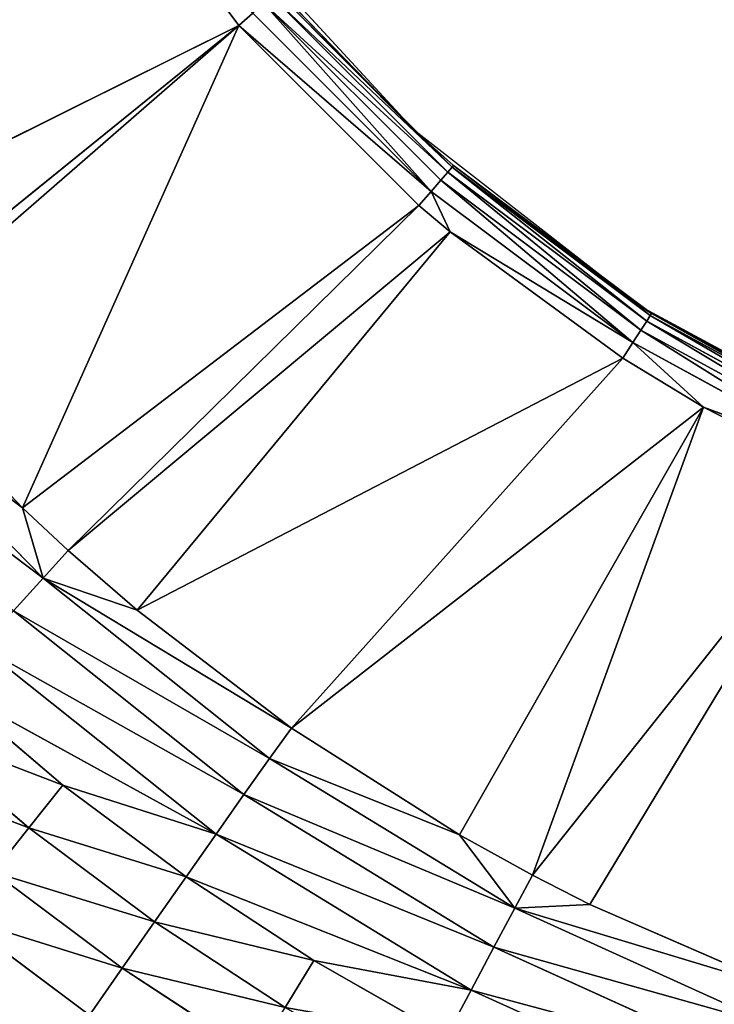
# Model space of a CAD drawing. Extents: x 0 to 605, y 0 to 400.
# Tile 284 of 656: x 287.95 to 294.36, y 185.02 to 194.11. Entities that reach past the tile are written whole.
import ezdxf

# ---------------------------------------------------------------- set-up
doc = ezdxf.new("R2010")
doc.units = 0
doc.header["$LTSCALE"] = 25.4
doc.layers.get('0').update_dxf_attribs({"linetype": 'CONTINUOUS'})

# ---------------------------------------------------------------- blocks, each defined once
blk = doc.blocks.new('ATLANTA610_-_S_STL')
at = {"color": 0}
for p, q in [((288.8575, 25.1516, 214.964), (287.6433, 25.1456, 214.0572)), ((288.8575, 25.1516, 214.964), (287.6433, 25.1456, 214.0572)), ((288.8575, 25.1516, 214.964), (289.1602, 25.0657, 214.5312)), ((288.8575, 25.1516, 214.964), (289.1602, 25.0657, 214.5312)), ((287.9722, 25.0597, 213.644), (289.1602, 25.0657, 214.5312)), ((287.9722, 25.0597, 213.644), (289.1602, 25.0657, 214.5312)), ((288.2975, 24.9159, 213.2358), (287.9722, 25.0597, 213.644)), ((288.2975, 24.9159, 213.2358), (287.9722, 25.0597, 213.644)), ((289.1602, 25.0657, 214.5312), (290.3933, 25.0723, 215.3384)), ((289.1602, 25.0657, 214.5312), (290.3933, 25.0723, 215.3384)), ((289.4595, 24.9219, 214.1036), (289.1602, 25.0657, 214.5312)), ((289.4595, 24.9219, 214.1036), (289.1602, 25.0657, 214.5312)), ((288.2975, 24.9159, 213.2358), (287.1915, 24.9106, 212.2975)), ((288.2975, 24.9159, 213.2358), (287.1915, 24.9106, 212.2975)), ((289.4595, 24.9219, 214.1036), (288.2975, 24.9159, 213.2358)), ((289.4595, 24.9219, 214.1036), (288.2975, 24.9159, 213.2358)), ((288.2975, 24.9159, 213.2358), (288.6131, 24.7151, 212.84)), ((288.2975, 24.9159, 213.2358), (288.6131, 24.7151, 212.84)), ((290.6656, 24.9285, 214.8932), (289.4595, 24.9219, 214.1036)), ((290.6656, 24.9285, 214.8932), (289.4595, 24.9219, 214.1036)), ((289.4595, 24.9219, 214.1036), (289.75, 24.7211, 213.689)), ((289.4595, 24.9219, 214.1036), (289.75, 24.7211, 213.689)), ((290.6656, 24.9285, 214.8932), (290.9301, 24.7277, 214.4614)), ((290.6656, 24.9285, 214.8932), (290.9301, 24.7277, 214.4614)), ((290.9301, 24.7277, 214.4614), (292.1557, 24.7348, 215.1595)), ((290.9301, 24.7277, 214.4614), (292.1557, 24.7348, 215.1595)), ((292.1557, 24.7348, 215.1595), (292.3816, 24.4802, 214.7344)), ((292.1557, 24.7348, 215.1595), (292.3816, 24.4802, 214.7344)), ((287.5311, 24.7098, 211.922), (288.6131, 24.7151, 212.84)), ((287.5311, 24.7098, 211.922), (288.6131, 24.7151, 212.84)), ((287.5311, 24.7098, 211.922), (290.0265, 24.4665, 213.2949)), ((287.5311, 24.7098, 211.922), (290.0265, 24.4665, 213.2949)), ((288.6131, 24.7151, 212.84), (289.75, 24.7211, 213.689)), ((288.6131, 24.7151, 212.84), (289.75, 24.7211, 213.689)), ((288.6131, 24.7151, 212.84), (290.0265, 24.4665, 213.2949)), ((288.6131, 24.7151, 212.84), (290.0265, 24.4665, 213.2949)), ((289.75, 24.7211, 213.689), (290.9301, 24.7277, 214.4614)), ((289.75, 24.7211, 213.689), (290.9301, 24.7277, 214.4614)), ((289.75, 24.7211, 213.689), (290.0265, 24.4665, 213.2949)), ((289.75, 24.7211, 213.689), (290.0265, 24.4665, 213.2949)), ((289.75, 24.7211, 213.689), (292.3816, 24.4802, 214.7344)), ((289.75, 24.7211, 213.689), (292.3816, 24.4802, 214.7344)), ((290.9301, 24.7277, 214.4614), (292.3816, 24.4802, 214.7344)), ((290.9301, 24.7277, 214.4614), (292.3816, 24.4802, 214.7344)), ((290.0265, 24.4665, 213.2949), (287.8541, 24.4552, 211.565)), ((290.0265, 24.4665, 213.2949), (287.8541, 24.4552, 211.565)), ((292.3816, 24.4802, 214.7344), (290.0265, 24.4665, 213.2949)), ((292.3816, 24.4802, 214.7344), (290.0265, 24.4665, 213.2949)), ((290.0265, 24.4665, 213.2949), (290.2842, 24.163, 212.928)), ((290.0265, 24.4665, 213.2949), (290.2842, 24.163, 212.928)), ((294.8808, 24.4945, 215.8657), (292.3816, 24.4802, 214.7344)), ((294.8808, 24.4945, 215.8657), (292.3816, 24.4802, 214.7344)), ((292.3816, 24.4802, 214.7344), (292.5922, 24.1766, 214.3386)), ((292.3816, 24.4802, 214.7344), (292.5922, 24.1766, 214.3386)), ((292.5922, 24.1766, 214.3386), (295.041, 24.191, 215.447)), ((292.5922, 24.1766, 214.3386), (295.041, 24.191, 215.447)), ((288.1551, 24.1516, 211.2328), (290.2842, 24.163, 212.928)), ((288.1551, 24.1516, 211.2328), (290.2842, 24.163, 212.928)), ((288.1551, 24.1516, 211.2328), (288.4294, 23.8057, 210.9303)), ((288.1551, 24.1516, 211.2328), (288.4294, 23.8057, 210.9303)), ((290.2842, 24.163, 212.928), (292.5922, 24.1766, 214.3386)), ((290.2842, 24.163, 212.928), (292.5922, 24.1766, 214.3386)), ((290.2842, 24.163, 212.928), (290.5191, 23.8171, 212.5941)), ((290.2842, 24.163, 212.928), (290.5191, 23.8171, 212.5941)), ((292.5922, 24.1766, 214.3386), (292.7843, 23.8307, 213.9783)), ((292.5922, 24.1766, 214.3386), (292.7843, 23.8307, 213.9783)), ((290.5191, 23.8171, 212.5941), (292.7843, 23.8307, 213.9783)), ((290.5191, 23.8171, 212.5941), (292.7843, 23.8307, 213.9783)), ((292.7843, 23.8307, 213.9783), (292.2746, 23.4647, 213.3004)), ((292.7843, 23.8307, 213.9783), (292.2746, 23.4647, 213.3004)), ((292.7843, 23.8307, 213.9783), (295.1872, 23.8451, 215.0658)), ((292.7843, 23.8307, 213.9783), (295.1872, 23.8451, 215.0658)), ((292.7843, 23.8307, 213.9783), (292.9478, 23.4689, 213.6724)), ((295.3117, 23.4832, 214.742), (292.7843, 23.8307, 213.9783)), ((295.3117, 23.4832, 214.742), (292.7843, 23.8307, 213.9783)), ((293.477, 23.4722, 213.9429), (292.7843, 23.8307, 213.9783)), ((293.477, 23.4722, 213.9429), (292.7843, 23.8307, 213.9783)), ((292.7843, 23.8307, 213.9783), (292.9478, 23.4689, 213.6724)), ((286.5595, 23.7975, 209.0183), (288.4294, 23.8057, 210.9303)), ((286.5595, 23.7975, 209.0183), (288.4294, 23.8057, 210.9303)), ((288.2385, 23.4418, 210.28), (286.5595, 23.7975, 209.0183)), ((288.2385, 23.4418, 210.28), (286.5595, 23.7975, 209.0183)), ((288.2385, 23.4418, 210.28), (288.4294, 23.8057, 210.9303)), ((288.2385, 23.4418, 210.28), (288.4294, 23.8057, 210.9303)), ((288.4294, 23.8057, 210.9303), (290.5191, 23.8171, 212.5941)), ((288.4294, 23.8057, 210.9303), (290.5191, 23.8171, 212.5941)), ((288.6625, 23.4439, 210.6735), (288.4294, 23.8057, 210.9303)), ((288.4294, 23.8057, 210.9303), (289.2978, 23.4472, 211.2247)), ((288.6625, 23.4439, 210.6735), (288.4294, 23.8057, 210.9303)), ((288.4294, 23.8057, 210.9303), (289.2978, 23.4472, 211.2247)), ((288.4294, 23.8057, 210.9303), (290.7248, 23.4553, 212.3147)), ((288.4294, 23.8057, 210.9303), (290.7248, 23.4553, 212.3147)), ((290.5191, 23.8171, 212.5941), (290.7248, 23.4553, 212.3147)), ((290.5191, 23.8171, 212.5941), (290.7248, 23.4553, 212.3147)), ((290.5191, 23.8171, 212.5941), (292.2746, 23.4647, 213.3004)), ((290.5191, 23.8171, 212.5941), (292.2746, 23.4647, 213.3004)), ((290.7248, 23.4553, 212.3147), (292.2746, 23.4647, 213.3004)), ((290.7248, 23.4553, 212.3147), (292.2746, 23.4647, 213.3004)), ((292.2746, 23.4647, 213.3004), (292.9478, 23.4689, 213.6724)), ((292.2746, 23.4647, 213.3004), (292.9478, 23.4689, 213.6724)), ((292.2746, 23.4647, 213.3004), (294.528, 18.2168, 209.3498)), ((292.2746, 23.4647, 213.3004), (294.528, 18.2168, 209.3498)), ((292.9478, 23.4689, 213.6724), (293.477, 23.4722, 213.9429)), ((292.9478, 23.4689, 213.6724), (293.477, 23.4722, 213.9429)), ((294.528, 18.2168, 209.3498), (292.9478, 23.4689, 213.6724)), ((292.9478, 23.4689, 213.6724), (295.8478, 18.2168, 210.0258)), ((292.9478, 23.4689, 213.6724), (295.8478, 18.2168, 210.0258)), ((294.528, 18.2168, 209.3498), (292.9478, 23.4689, 213.6724)), ((293.477, 23.4722, 213.9429), (295.3117, 23.4832, 214.742)), ((293.477, 23.4722, 213.9429), (295.3117, 23.4832, 214.742)), ((293.477, 23.4722, 213.9429), (295.8478, 18.2168, 210.0258)), ((293.477, 23.4722, 213.9429), (295.8478, 18.2168, 210.0258)), ((290.2362, 18.2168, 205.825), (286.0876, 23.4331, 207.8921)), ((290.2362, 18.2168, 205.825), (286.0876, 23.4331, 207.8921)), ((290.2362, 18.2168, 205.825), (286.7204, 23.4353, 208.6729)), ((290.2362, 18.2168, 205.825), (286.7204, 23.4353, 208.6729)), ((286.8225, 23.4357, 208.7921), (288.2385, 23.4418, 210.28)), ((286.8225, 23.4357, 208.7921), (288.2385, 23.4418, 210.28)), ((286.8225, 23.4357, 208.7921), (290.2362, 18.2168, 205.825)), ((286.8225, 23.4357, 208.7921), (290.2362, 18.2168, 205.825)), ((288.2385, 23.4418, 210.28), (288.6625, 23.4439, 210.6735)), ((288.2385, 23.4418, 210.28), (288.6625, 23.4439, 210.6735)), ((288.2385, 23.4418, 210.28), (290.2362, 18.2168, 205.825)), ((288.2385, 23.4418, 210.28), (290.2362, 18.2168, 205.825)), ((288.2385, 23.4418, 210.28), (291.8997, 18.2168, 207.4885)), ((288.2385, 23.4418, 210.28), (291.8997, 18.2168, 207.4885)), ((288.6625, 23.4439, 210.6735), (289.2978, 23.4472, 211.2247)), ((288.6625, 23.4439, 210.6735), (289.2978, 23.4472, 211.2247)), ((288.6625, 23.4439, 210.6735), (291.8997, 18.2168, 207.4885)), ((288.6625, 23.4439, 210.6735), (291.8997, 18.2168, 207.4885)), ((288.6625, 23.4439, 210.6735), (292.1872, 18.2168, 207.732)), ((288.6625, 23.4439, 210.6735), (292.1872, 18.2168, 207.732)), ((289.2978, 23.4472, 211.2247), (290.7248, 23.4553, 212.3147)), ((289.2978, 23.4472, 211.2247), (290.7248, 23.4553, 212.3147)), ((289.2978, 23.4472, 211.2247), (292.1872, 18.2168, 207.732)), ((289.2978, 23.4472, 211.2247), (292.1872, 18.2168, 207.732)), ((289.2978, 23.4472, 211.2247), (293.783, 18.2168, 208.8984)), ((289.2978, 23.4472, 211.2247), (293.783, 18.2168, 208.8984)), ((290.7248, 23.4553, 212.3147), (293.783, 18.2168, 208.8984)), ((290.7248, 23.4553, 212.3147), (293.783, 18.2168, 208.8984)), ((290.7248, 23.4553, 212.3147), (294.528, 18.2168, 209.3498)), ((290.7248, 23.4553, 212.3147), (294.528, 18.2168, 209.3498)), ((288.8263, 18.2168, 203.9417), (290.2362, 18.2168, 205.825)), ((288.8263, 18.2168, 203.9417), (290.2362, 18.2168, 205.825)), ((290.2362, 18.2168, 205.825), (290.3654, 17.9884, 205.713)), ((290.2362, 18.2168, 205.825), (290.3654, 17.9884, 205.713)), ((290.2362, 18.2168, 205.825), (291.8997, 18.2168, 207.4885)), ((290.2362, 18.2168, 205.825), (291.8997, 18.2168, 207.4885)), ((291.8997, 18.2168, 207.4885), (292.0117, 17.9884, 207.3593)), ((291.8997, 18.2168, 207.4885), (292.1872, 18.2168, 207.732)), ((291.8997, 18.2168, 207.4885), (292.0117, 17.9884, 207.3593)), ((291.8997, 18.2168, 207.4885), (292.1872, 18.2168, 207.732)), ((292.1872, 18.2168, 207.732), (292.0117, 17.9884, 207.3593)), ((292.1872, 18.2168, 207.732), (292.0117, 17.9884, 207.3593)), ((292.1872, 18.2168, 207.732), (293.783, 18.2168, 208.8984)), ((293.8755, 17.9884, 208.7545), (292.1872, 18.2168, 207.732)), ((293.8755, 17.9884, 208.7545), (292.1872, 18.2168, 207.732)), ((292.1872, 18.2168, 207.732), (293.783, 18.2168, 208.8984)), ((293.783, 18.2168, 208.8984), (293.8755, 17.9884, 208.7545)), ((293.783, 18.2168, 208.8984), (294.528, 18.2168, 209.3498)), ((293.783, 18.2168, 208.8984), (293.8755, 17.9884, 208.7545)), ((293.783, 18.2168, 208.8984), (294.528, 18.2168, 209.3498)), ((294.528, 18.2168, 209.3498), (293.8755, 17.9884, 208.7545)), ((294.528, 18.2168, 209.3498), (293.8755, 17.9884, 208.7545)), ((294.528, 18.2168, 209.3498), (295.8478, 18.2168, 210.0258)), ((295.9189, 17.9884, 209.8702), (294.528, 18.2168, 209.3498)), ((295.9189, 17.9884, 209.8702), (294.528, 18.2168, 209.3498)), ((294.528, 18.2168, 209.3498), (295.8478, 18.2168, 210.0258)), ((290.3654, 17.9884, 205.713), (292.0117, 17.9884, 207.3593)), ((290.3654, 17.9884, 205.713), (292.0117, 17.9884, 207.3593)), ((292.0117, 17.9884, 207.3593), (292.1013, 17.7379, 207.2559)), ((293.8755, 17.9884, 208.7545), (292.0117, 17.9884, 207.3593)), ((293.8755, 17.9884, 208.7545), (292.0117, 17.9884, 207.3593)), ((292.0117, 17.9884, 207.3593), (292.1013, 17.7379, 207.2559)), ((293.8755, 17.9884, 208.7545), (293.9495, 17.7379, 208.6394)), ((295.9189, 17.9884, 209.8702), (293.8755, 17.9884, 208.7545)), ((295.9189, 17.9884, 209.8702), (293.8755, 17.9884, 208.7545)), ((293.8755, 17.9884, 208.7545), (293.9495, 17.7379, 208.6394)), ((290.4688, 17.7379, 205.6234), (292.1013, 17.7379, 207.2559)), ((290.4688, 17.7379, 205.6234), (292.1013, 17.7379, 207.2559)), ((292.1013, 17.7379, 207.2559), (292.1666, 17.4705, 207.1805)), ((293.9495, 17.7379, 208.6394), (292.1013, 17.7379, 207.2559)), ((293.9495, 17.7379, 208.6394), (292.1013, 17.7379, 207.2559)), ((292.1013, 17.7379, 207.2559), (292.1666, 17.4705, 207.1805)), ((293.9495, 17.7379, 208.6394), (294.0034, 17.4705, 208.5555)), ((295.9757, 17.7379, 209.7458), (293.9495, 17.7379, 208.6394)), ((295.9757, 17.7379, 209.7458), (293.9495, 17.7379, 208.6394)), ((293.9495, 17.7379, 208.6394), (294.0034, 17.4705, 208.5555)), ((290.5442, 17.4705, 205.5581), (292.1666, 17.4705, 207.1805)), ((290.5442, 17.4705, 205.5581), (292.1666, 17.4705, 207.1805)), ((292.1666, 17.4705, 207.1805), (292.2063, 17.1917, 207.1346)), ((294.0034, 17.4705, 208.5555), (292.1666, 17.4705, 207.1805)), ((294.0034, 17.4705, 208.5555), (292.1666, 17.4705, 207.1805)), ((292.1666, 17.4705, 207.1805), (292.2063, 17.1917, 207.1346)), ((294.0034, 17.4705, 208.5555), (294.0362, 17.1917, 208.5044)), ((296.0172, 17.4705, 209.6551), (294.0034, 17.4705, 208.5555)), ((296.0172, 17.4705, 209.6551), (294.0034, 17.4705, 208.5555)), ((294.0034, 17.4705, 208.5555), (294.0362, 17.1917, 208.5044)), ((290.5901, 17.1917, 205.5184), (291.8609, 16.907, 206.7988)), ((290.5901, 17.1917, 205.5184), (291.8609, 16.907, 206.7988)), ((290.5901, 17.1917, 205.5184), (292.2063, 17.1917, 207.1346)), ((290.5901, 17.1917, 205.5184), (292.2063, 17.1917, 207.1346)), ((291.8609, 16.907, 206.7988), (292.2063, 17.1917, 207.1346)), ((291.8609, 16.907, 206.7988), (292.2063, 17.1917, 207.1346)), ((292.2063, 17.1917, 207.1346), (292.2197, 16.907, 207.1192)), ((294.0362, 17.1917, 208.5044), (292.2063, 17.1917, 207.1346)), ((294.0362, 17.1917, 208.5044), (292.2063, 17.1917, 207.1346)), ((292.2063, 17.1917, 207.1346), (292.2197, 16.907, 207.1192)), ((294.0362, 17.1917, 208.5044), (294.0472, 16.907, 208.4873)), ((296.0424, 17.1917, 209.5999), (294.0362, 17.1917, 208.5044)), ((296.0424, 17.1917, 209.5999), (294.0362, 17.1917, 208.5044)), ((294.0362, 17.1917, 208.5044), (294.0472, 16.907, 208.4873)), ((291.8609, 0.0661, 206.7988), (290.6055, 16.907, 205.505)), ((290.6055, 16.907, 205.505), (291.8609, 16.907, 206.7988)), ((291.8609, 0.0661, 206.7988), (290.6055, 16.907, 205.505)), ((290.6055, 16.907, 205.505), (291.8609, 16.907, 206.7988)), ((291.8609, 0.0661, 206.7988), (292.2197, 16.907, 207.1192)), ((291.8609, 0.0661, 206.7988), (292.2197, 16.907, 207.1192)), ((291.8609, 0.0661, 206.7988), (291.8609, 16.907, 206.7988)), ((291.8609, 16.907, 206.7988), (292.2197, 16.907, 207.1192)), ((291.8609, 0.0661, 206.7988), (291.8609, 16.907, 206.7988)), ((291.8609, 16.907, 206.7988), (292.2197, 16.907, 207.1192)), ((293.9463, 0.0661, 208.4219), (292.2197, 16.907, 207.1192)), ((292.2197, 16.907, 207.1192), (294.0472, 16.907, 208.4873)), ((293.9463, 0.0661, 208.4219), (292.2197, 16.907, 207.1192)), ((292.2197, 16.907, 207.1192), (294.0472, 16.907, 208.4873)), ((293.9463, 0.0661, 208.4219), (296.0508, 16.907, 209.5814)), ((293.9463, 0.0661, 208.4219), (296.0508, 16.907, 209.5814)), ((293.9463, 0.0661, 208.4219), (294.0472, 16.907, 208.4873)), ((293.9463, 0.0661, 208.4219), (294.0472, 16.907, 208.4873)), ((294.0472, 16.907, 208.4873), (296.0508, 16.907, 209.5814)), ((294.0472, 16.907, 208.4873), (296.0508, 16.907, 209.5814)), ((291.8609, 0.0661, 206.7988), (290.0712, 0.0661, 204.8547)), ((293.9463, 0.0661, 208.4219), (291.8609, 0.0661, 206.7988)), ((296.2703, 0.0661, 209.6796), (293.9463, 0.0661, 208.4219))]:
    blk.add_line(p, q, dxfattribs=at)
mesh = blk.add_polyface(dxfattribs=at)
corners = [(288.1891, 25.1782, 215.0725), (288.8575, 25.1516, 214.964), (287.6433, 25.1456, 214.0572)]
mesh.append_faces([[corners[k] for k in face] for face in [(0, 1, 2)]], dxfattribs={"color": 0})
mesh = blk.add_polyface(dxfattribs=at)
corners = [(287.6433, 25.1456, 214.0572), (289.1602, 25.0657, 214.5312), (287.9722, 25.0597, 213.644), (288.8575, 25.1516, 214.964)]
mesh.append_faces([[corners[k] for k in face] for face in [(0, 1, 2), (1, 0, 3)]], dxfattribs={"vtx0": -1, "color": 0})
mesh = blk.add_polyface(dxfattribs=at)
corners = [(288.8575, 25.1516, 214.964), (290.3933, 25.0723, 215.3384), (289.1602, 25.0657, 214.5312), (290.1179, 25.1582, 215.7891)]
mesh.append_faces([[corners[k] for k in face] for face in [(0, 1, 2), (1, 0, 3)]], dxfattribs={"vtx0": -1, "color": 0})
mesh = blk.add_polyface(dxfattribs=at)
corners = [(286.8416, 25.0544, 212.6848), (288.2975, 24.9159, 213.2358), (287.1915, 24.9106, 212.2975), (287.9722, 25.0597, 213.644)]
mesh.append_faces([[corners[k] for k in face] for face in [(0, 1, 2), (1, 0, 3)]], dxfattribs={"vtx0": -1, "color": 0})
mesh = blk.add_polyface(dxfattribs=at)
corners = [(287.9722, 25.0597, 213.644), (289.4595, 24.9219, 214.1036), (288.2975, 24.9159, 213.2358), (289.1602, 25.0657, 214.5312)]
mesh.append_faces([[corners[k] for k in face] for face in [(0, 1, 2), (1, 0, 3)]], dxfattribs={"vtx0": -1, "color": 0})
mesh = blk.add_polyface(dxfattribs=at)
corners = [(289.1602, 25.0657, 214.5312), (290.6656, 24.9285, 214.8932), (289.4595, 24.9219, 214.1036), (290.3933, 25.0723, 215.3384)]
mesh.append_faces([[corners[k] for k in face] for face in [(0, 1, 2), (1, 0, 3)]], dxfattribs={"vtx0": -1, "color": 0})
mesh = blk.add_polyface(dxfattribs=at)
corners = [(287.1915, 24.9106, 212.2975), (288.6131, 24.7151, 212.84), (287.5311, 24.7098, 211.922), (288.2975, 24.9159, 213.2358)]
mesh.append_faces([[corners[k] for k in face] for face in [(0, 1, 2), (1, 0, 3)]], dxfattribs={"vtx0": -1, "color": 0})
mesh = blk.add_polyface(dxfattribs=at)
corners = [(288.2975, 24.9159, 213.2358), (289.75, 24.7211, 213.689), (288.6131, 24.7151, 212.84), (289.4595, 24.9219, 214.1036)]
mesh.append_faces([[corners[k] for k in face] for face in [(0, 1, 2), (1, 0, 3)]], dxfattribs={"vtx0": -1, "color": 0})
mesh = blk.add_polyface(dxfattribs=at)
corners = [(289.4595, 24.9219, 214.1036), (290.9301, 24.7277, 214.4614), (289.75, 24.7211, 213.689), (290.6656, 24.9285, 214.8932)]
mesh.append_faces([[corners[k] for k in face] for face in [(0, 1, 2), (1, 0, 3)]], dxfattribs={"vtx0": -1, "color": 0})
mesh = blk.add_polyface(dxfattribs=at)
corners = [(290.6656, 24.9285, 214.8932), (292.1557, 24.7348, 215.1595), (290.9301, 24.7277, 214.4614), (291.9185, 24.9356, 215.6068)]
mesh.append_faces([[corners[k] for k in face] for face in [(0, 1, 2), (1, 0, 3)]], dxfattribs={"vtx0": -1, "color": 0})
mesh = blk.add_polyface(dxfattribs=at)
corners = [(292.1557, 24.7348, 215.1595), (292.3816, 24.4802, 214.7344), (290.9301, 24.7277, 214.4614)]
mesh.append_faces([[corners[k] for k in face] for face in [(0, 1, 2)]], dxfattribs={"color": 0})
mesh = blk.add_polyface(dxfattribs=at)
corners = [(294.8808, 24.4945, 215.8657), (292.3816, 24.4802, 214.7344), (292.1557, 24.7348, 215.1595)]
mesh.append_faces([[corners[k] for k in face] for face in [(0, 1, 2)]], dxfattribs={"color": 0})
mesh = blk.add_polyface(dxfattribs=at)
corners = [(290.0265, 24.4665, 213.2949), (287.5311, 24.7098, 211.922), (288.6131, 24.7151, 212.84)]
mesh.append_faces([[corners[k] for k in face] for face in [(0, 1, 2)]], dxfattribs={"color": 0})
mesh = blk.add_polyface(dxfattribs=at)
corners = [(290.0265, 24.4665, 213.2949), (287.8541, 24.4552, 211.565), (287.5311, 24.7098, 211.922)]
mesh.append_faces([[corners[k] for k in face] for face in [(0, 1, 2)]], dxfattribs={"color": 0})
mesh = blk.add_polyface(dxfattribs=at)
corners = [(289.75, 24.7211, 213.689), (290.0265, 24.4665, 213.2949), (288.6131, 24.7151, 212.84)]
mesh.append_faces([[corners[k] for k in face] for face in [(0, 1, 2)]], dxfattribs={"color": 0})
mesh = blk.add_polyface(dxfattribs=at)
corners = [(292.3816, 24.4802, 214.7344), (289.75, 24.7211, 213.689), (290.9301, 24.7277, 214.4614)]
mesh.append_faces([[corners[k] for k in face] for face in [(0, 1, 2)]], dxfattribs={"color": 0})
mesh = blk.add_polyface(dxfattribs=at)
corners = [(292.3816, 24.4802, 214.7344), (290.0265, 24.4665, 213.2949), (289.75, 24.7211, 213.689)]
mesh.append_faces([[corners[k] for k in face] for face in [(0, 1, 2)]], dxfattribs={"color": 0})
mesh = blk.add_polyface(dxfattribs=at)
corners = [(287.8541, 24.4552, 211.565), (290.2842, 24.163, 212.928), (288.1551, 24.1516, 211.2328), (290.0265, 24.4665, 213.2949)]
mesh.append_faces([[corners[k] for k in face] for face in [(0, 1, 2), (1, 0, 3)]], dxfattribs={"vtx0": -1, "color": 0})
mesh = blk.add_polyface(dxfattribs=at)
corners = [(290.0265, 24.4665, 213.2949), (292.5922, 24.1766, 214.3386), (290.2842, 24.163, 212.928), (292.3816, 24.4802, 214.7344)]
mesh.append_faces([[corners[k] for k in face] for face in [(0, 1, 2), (1, 0, 3)]], dxfattribs={"vtx0": -1, "color": 0})
mesh = blk.add_polyface(dxfattribs=at)
corners = [(292.3816, 24.4802, 214.7344), (295.041, 24.191, 215.447), (292.5922, 24.1766, 214.3386), (294.8808, 24.4945, 215.8657)]
mesh.append_faces([[corners[k] for k in face] for face in [(0, 1, 2), (1, 0, 3)]], dxfattribs={"vtx0": -1, "color": 0})
mesh = blk.add_polyface(dxfattribs=at)
corners = [(292.5922, 24.1766, 214.3386), (295.1872, 23.8451, 215.0658), (292.7843, 23.8307, 213.9783), (295.041, 24.191, 215.447)]
mesh.append_faces([[corners[k] for k in face] for face in [(0, 1, 2), (1, 0, 3)]], dxfattribs={"vtx0": -1, "color": 0})
mesh = blk.add_polyface(dxfattribs=at)
corners = [(286.2501, 24.1434, 209.2846), (288.4294, 23.8057, 210.9303), (286.5595, 23.7975, 209.0183), (288.1551, 24.1516, 211.2328)]
mesh.append_faces([[corners[k] for k in face] for face in [(0, 1, 2), (1, 0, 3)]], dxfattribs={"vtx0": -1, "color": 0})
mesh = blk.add_polyface(dxfattribs=at)
corners = [(288.1551, 24.1516, 211.2328), (290.5191, 23.8171, 212.5941), (288.4294, 23.8057, 210.9303), (290.2842, 24.163, 212.928)]
mesh.append_faces([[corners[k] for k in face] for face in [(0, 1, 2), (1, 0, 3)]], dxfattribs={"vtx0": -1, "color": 0})
mesh = blk.add_polyface(dxfattribs=at)
corners = [(290.2842, 24.163, 212.928), (292.7843, 23.8307, 213.9783), (290.5191, 23.8171, 212.5941), (292.5922, 24.1766, 214.3386)]
mesh.append_faces([[corners[k] for k in face] for face in [(0, 1, 2), (1, 0, 3)]], dxfattribs={"vtx0": -1, "color": 0})
mesh = blk.add_polyface(dxfattribs=at)
corners = [(292.7843, 23.8307, 213.9783), (292.2746, 23.4647, 213.3004), (290.5191, 23.8171, 212.5941)]
mesh.append_faces([[corners[k] for k in face] for face in [(0, 1, 2)]], dxfattribs={"color": 0})
mesh = blk.add_polyface(dxfattribs=at)
corners = [(292.7843, 23.8307, 213.9783), (292.9478, 23.4689, 213.6724), (292.2746, 23.4647, 213.3004)]
mesh.append_faces([[corners[k] for k in face] for face in [(0, 1, 2)]], dxfattribs={"color": 0})
mesh = blk.add_polyface(dxfattribs=at)
corners = [(295.1872, 23.8451, 215.0658), (295.3117, 23.4832, 214.742), (292.7843, 23.8307, 213.9783)]
mesh.append_faces([[corners[k] for k in face] for face in [(0, 1, 2)]], dxfattribs={"color": 0})
mesh = blk.add_polyface(dxfattribs=at)
corners = [(295.3117, 23.4832, 214.742), (293.477, 23.4722, 213.9429), (292.7843, 23.8307, 213.9783)]
mesh.append_faces([[corners[k] for k in face] for face in [(0, 1, 2)]], dxfattribs={"color": 0})
mesh = blk.add_polyface(dxfattribs=at)
corners = [(292.7843, 23.8307, 213.9783), (293.477, 23.4722, 213.9429), (292.9478, 23.4689, 213.6724)]
mesh.append_faces([[corners[k] for k in face] for face in [(0, 1, 2)]], dxfattribs={"color": 0})
mesh = blk.add_polyface(dxfattribs=at)
corners = [(288.4294, 23.8057, 210.9303), (288.2385, 23.4418, 210.28), (286.5595, 23.7975, 209.0183)]
mesh.append_faces([[corners[k] for k in face] for face in [(0, 1, 2)]], dxfattribs={"color": 0})
mesh = blk.add_polyface(dxfattribs=at)
corners = [(288.2385, 23.4418, 210.28), (286.8225, 23.4357, 208.7921), (286.5595, 23.7975, 209.0183)]
mesh.append_faces([[corners[k] for k in face] for face in [(0, 1, 2)]], dxfattribs={"color": 0})
mesh = blk.add_polyface(dxfattribs=at)
corners = [(288.4294, 23.8057, 210.9303), (288.6625, 23.4439, 210.6735), (288.2385, 23.4418, 210.28)]
mesh.append_faces([[corners[k] for k in face] for face in [(0, 1, 2)]], dxfattribs={"color": 0})
mesh = blk.add_polyface(dxfattribs=at)
corners = [(290.5191, 23.8171, 212.5941), (290.7248, 23.4553, 212.3147), (288.4294, 23.8057, 210.9303)]
mesh.append_faces([[corners[k] for k in face] for face in [(0, 1, 2)]], dxfattribs={"color": 0})
mesh = blk.add_polyface(dxfattribs=at)
corners = [(289.2978, 23.4472, 211.2247), (288.6625, 23.4439, 210.6735), (288.4294, 23.8057, 210.9303)]
mesh.append_faces([[corners[k] for k in face] for face in [(0, 1, 2)]], dxfattribs={"color": 0})
mesh = blk.add_polyface(dxfattribs=at)
corners = [(290.7248, 23.4553, 212.3147), (289.2978, 23.4472, 211.2247), (288.4294, 23.8057, 210.9303)]
mesh.append_faces([[corners[k] for k in face] for face in [(0, 1, 2)]], dxfattribs={"color": 0})
mesh = blk.add_polyface(dxfattribs=at)
corners = [(292.2746, 23.4647, 213.3004), (290.7248, 23.4553, 212.3147), (290.5191, 23.8171, 212.5941)]
mesh.append_faces([[corners[k] for k in face] for face in [(0, 1, 2)]], dxfattribs={"color": 0})
mesh = blk.add_polyface(dxfattribs=at)
corners = [(292.2746, 23.4647, 213.3004), (294.528, 18.2168, 209.3498), (290.7248, 23.4553, 212.3147)]
mesh.append_faces([[corners[k] for k in face] for face in [(0, 1, 2)]], dxfattribs={"color": 0})
mesh = blk.add_polyface(dxfattribs=at)
corners = [(294.528, 18.2168, 209.3498), (292.2746, 23.4647, 213.3004), (292.9478, 23.4689, 213.6724)]
mesh.append_faces([[corners[k] for k in face] for face in [(0, 1, 2)]], dxfattribs={"color": 0})
mesh = blk.add_polyface(dxfattribs=at)
corners = [(295.8478, 18.2168, 210.0258), (292.9478, 23.4689, 213.6724), (293.477, 23.4722, 213.9429)]
mesh.append_faces([[corners[k] for k in face] for face in [(0, 1, 2)]], dxfattribs={"color": 0})
mesh = blk.add_polyface(dxfattribs=at)
corners = [(295.8478, 18.2168, 210.0258), (294.528, 18.2168, 209.3498), (292.9478, 23.4689, 213.6724)]
mesh.append_faces([[corners[k] for k in face] for face in [(0, 1, 2)]], dxfattribs={"color": 0})
mesh = blk.add_polyface(dxfattribs=at)
corners = [(295.8478, 18.2168, 210.0258), (293.477, 23.4722, 213.9429), (295.3117, 23.4832, 214.742)]
mesh.append_faces([[corners[k] for k in face] for face in [(0, 1, 2)]], dxfattribs={"color": 0})
mesh = blk.add_polyface(dxfattribs=at)
corners = [(285.2265, 23.4307, 206.6923), (288.8263, 18.2168, 203.9417), (284.6165, 23.4295, 205.7203)]
mesh.append_faces([[corners[k] for k in face] for face in [(0, 1, 2)]], dxfattribs={"color": 0})
mesh = blk.add_polyface(dxfattribs=at)
corners = [(286.0876, 23.4331, 207.8921), (288.8263, 18.2168, 203.9417), (285.2265, 23.4307, 206.6923)]
mesh.append_faces([[corners[k] for k in face] for face in [(0, 1, 2)]], dxfattribs={"color": 0})
mesh = blk.add_polyface(dxfattribs=at)
corners = [(286.7204, 23.4353, 208.6729), (290.2362, 18.2168, 205.825), (286.0876, 23.4331, 207.8921)]
mesh.append_faces([[corners[k] for k in face] for face in [(0, 1, 2)]], dxfattribs={"color": 0})
mesh = blk.add_polyface(dxfattribs=at)
corners = [(286.0876, 23.4331, 207.8921), (290.2362, 18.2168, 205.825), (288.8263, 18.2168, 203.9417)]
mesh.append_faces([[corners[k] for k in face] for face in [(0, 1, 2)]], dxfattribs={"color": 0})
mesh = blk.add_polyface(dxfattribs=at)
corners = [(286.8225, 23.4357, 208.7921), (290.2362, 18.2168, 205.825), (286.7204, 23.4353, 208.6729)]
mesh.append_faces([[corners[k] for k in face] for face in [(0, 1, 2)]], dxfattribs={"color": 0})
mesh = blk.add_polyface(dxfattribs=at)
corners = [(288.2385, 23.4418, 210.28), (290.2362, 18.2168, 205.825), (286.8225, 23.4357, 208.7921)]
mesh.append_faces([[corners[k] for k in face] for face in [(0, 1, 2)]], dxfattribs={"color": 0})
mesh = blk.add_polyface(dxfattribs=at)
corners = [(288.6625, 23.4439, 210.6735), (291.8997, 18.2168, 207.4885), (288.2385, 23.4418, 210.28)]
mesh.append_faces([[corners[k] for k in face] for face in [(0, 1, 2)]], dxfattribs={"color": 0})
mesh = blk.add_polyface(dxfattribs=at)
corners = [(288.2385, 23.4418, 210.28), (291.8997, 18.2168, 207.4885), (290.2362, 18.2168, 205.825)]
mesh.append_faces([[corners[k] for k in face] for face in [(0, 1, 2)]], dxfattribs={"color": 0})
mesh = blk.add_polyface(dxfattribs=at)
corners = [(289.2978, 23.4472, 211.2247), (292.1872, 18.2168, 207.732), (288.6625, 23.4439, 210.6735)]
mesh.append_faces([[corners[k] for k in face] for face in [(0, 1, 2)]], dxfattribs={"color": 0})
mesh = blk.add_polyface(dxfattribs=at)
corners = [(288.6625, 23.4439, 210.6735), (292.1872, 18.2168, 207.732), (291.8997, 18.2168, 207.4885)]
mesh.append_faces([[corners[k] for k in face] for face in [(0, 1, 2)]], dxfattribs={"color": 0})
mesh = blk.add_polyface(dxfattribs=at)
corners = [(290.7248, 23.4553, 212.3147), (293.783, 18.2168, 208.8984), (289.2978, 23.4472, 211.2247)]
mesh.append_faces([[corners[k] for k in face] for face in [(0, 1, 2)]], dxfattribs={"color": 0})
mesh = blk.add_polyface(dxfattribs=at)
corners = [(289.2978, 23.4472, 211.2247), (293.783, 18.2168, 208.8984), (292.1872, 18.2168, 207.732)]
mesh.append_faces([[corners[k] for k in face] for face in [(0, 1, 2)]], dxfattribs={"color": 0})
mesh = blk.add_polyface(dxfattribs=at)
corners = [(290.7248, 23.4553, 212.3147), (294.528, 18.2168, 209.3498), (293.783, 18.2168, 208.8984)]
mesh.append_faces([[corners[k] for k in face] for face in [(0, 1, 2)]], dxfattribs={"color": 0})
mesh = blk.add_polyface(dxfattribs=at)
corners = [(288.8263, 18.2168, 203.9417), (290.3654, 17.9884, 205.713), (288.9702, 17.9884, 203.8492), (290.2362, 18.2168, 205.825)]
mesh.append_faces([[corners[k] for k in face] for face in [(0, 1, 2), (1, 0, 3)]], dxfattribs={"vtx0": -1, "color": 0})
mesh = blk.add_polyface(dxfattribs=at)
corners = [(290.2362, 18.2168, 205.825), (292.0117, 17.9884, 207.3593), (290.3654, 17.9884, 205.713), (291.8997, 18.2168, 207.4885)]
mesh.append_faces([[corners[k] for k in face] for face in [(0, 1, 2), (1, 0, 3)]], dxfattribs={"vtx0": -1, "color": 0})
mesh = blk.add_polyface(dxfattribs=at)
corners = [(292.1872, 18.2168, 207.732), (292.0117, 17.9884, 207.3593), (291.8997, 18.2168, 207.4885)]
mesh.append_faces([[corners[k] for k in face] for face in [(0, 1, 2)]], dxfattribs={"color": 0})
mesh = blk.add_polyface(dxfattribs=at)
corners = [(293.8755, 17.9884, 208.7545), (292.0117, 17.9884, 207.3593), (292.1872, 18.2168, 207.732)]
mesh.append_faces([[corners[k] for k in face] for face in [(0, 1, 2)]], dxfattribs={"color": 0})
mesh = blk.add_polyface(dxfattribs=at)
corners = [(293.8755, 17.9884, 208.7545), (292.1872, 18.2168, 207.732), (293.783, 18.2168, 208.8984)]
mesh.append_faces([[corners[k] for k in face] for face in [(0, 1, 2)]], dxfattribs={"color": 0})
mesh = blk.add_polyface(dxfattribs=at)
corners = [(294.528, 18.2168, 209.3498), (293.8755, 17.9884, 208.7545), (293.783, 18.2168, 208.8984)]
mesh.append_faces([[corners[k] for k in face] for face in [(0, 1, 2)]], dxfattribs={"color": 0})
mesh = blk.add_polyface(dxfattribs=at)
corners = [(295.9189, 17.9884, 209.8702), (293.8755, 17.9884, 208.7545), (294.528, 18.2168, 209.3498)]
mesh.append_faces([[corners[k] for k in face] for face in [(0, 1, 2)]], dxfattribs={"color": 0})
mesh = blk.add_polyface(dxfattribs=at)
corners = [(295.9189, 17.9884, 209.8702), (294.528, 18.2168, 209.3498), (295.8478, 18.2168, 210.0258)]
mesh.append_faces([[corners[k] for k in face] for face in [(0, 1, 2)]], dxfattribs={"color": 0})
mesh = blk.add_polyface(dxfattribs=at)
corners = [(292.0117, 17.9884, 207.3593), (290.4688, 17.7379, 205.6234), (290.3654, 17.9884, 205.713), (292.1013, 17.7379, 207.2559)]
mesh.append_faces([[corners[k] for k in face] for face in [(0, 1, 2), (1, 0, 3)]], dxfattribs={"vtx0": -1, "color": 0})
mesh = blk.add_polyface(dxfattribs=at)
corners = [(293.8755, 17.9884, 208.7545), (292.1013, 17.7379, 207.2559), (292.0117, 17.9884, 207.3593), (293.9495, 17.7379, 208.6394)]
mesh.append_faces([[corners[k] for k in face] for face in [(0, 1, 2), (1, 0, 3)]], dxfattribs={"vtx0": -1, "color": 0})
mesh = blk.add_polyface(dxfattribs=at)
corners = [(295.9189, 17.9884, 209.8702), (293.9495, 17.7379, 208.6394), (293.8755, 17.9884, 208.7545), (295.9757, 17.7379, 209.7458)]
mesh.append_faces([[corners[k] for k in face] for face in [(0, 1, 2), (1, 0, 3)]], dxfattribs={"vtx0": -1, "color": 0})
mesh = blk.add_polyface(dxfattribs=at)
corners = [(290.4688, 17.7379, 205.6234), (292.1666, 17.4705, 207.1805), (290.5442, 17.4705, 205.5581), (292.1013, 17.7379, 207.2559)]
mesh.append_faces([[corners[k] for k in face] for face in [(0, 1, 2), (1, 0, 3)]], dxfattribs={"vtx0": -1, "color": 0})
mesh = blk.add_polyface(dxfattribs=at)
corners = [(293.9495, 17.7379, 208.6394), (292.1666, 17.4705, 207.1805), (292.1013, 17.7379, 207.2559), (294.0034, 17.4705, 208.5555)]
mesh.append_faces([[corners[k] for k in face] for face in [(0, 1, 2), (1, 0, 3)]], dxfattribs={"vtx0": -1, "color": 0})
mesh = blk.add_polyface(dxfattribs=at)
corners = [(295.9757, 17.7379, 209.7458), (294.0034, 17.4705, 208.5555), (293.9495, 17.7379, 208.6394), (296.0172, 17.4705, 209.6551)]
mesh.append_faces([[corners[k] for k in face] for face in [(0, 1, 2), (1, 0, 3)]], dxfattribs={"vtx0": -1, "color": 0})
mesh = blk.add_polyface(dxfattribs=at)
corners = [(290.5442, 17.4705, 205.5581), (292.2063, 17.1917, 207.1346), (290.5901, 17.1917, 205.5184), (292.1666, 17.4705, 207.1805)]
mesh.append_faces([[corners[k] for k in face] for face in [(0, 1, 2), (1, 0, 3)]], dxfattribs={"vtx0": -1, "color": 0})
mesh = blk.add_polyface(dxfattribs=at)
corners = [(294.0034, 17.4705, 208.5555), (292.2063, 17.1917, 207.1346), (292.1666, 17.4705, 207.1805), (294.0362, 17.1917, 208.5044)]
mesh.append_faces([[corners[k] for k in face] for face in [(0, 1, 2), (1, 0, 3)]], dxfattribs={"vtx0": -1, "color": 0})
mesh = blk.add_polyface(dxfattribs=at)
corners = [(296.0172, 17.4705, 209.6551), (294.0362, 17.1917, 208.5044), (294.0034, 17.4705, 208.5555), (296.0424, 17.1917, 209.5999)]
mesh.append_faces([[corners[k] for k in face] for face in [(0, 1, 2), (1, 0, 3)]], dxfattribs={"vtx0": -1, "color": 0})
mesh = blk.add_polyface(dxfattribs=at)
corners = [(290.5901, 17.1917, 205.5184), (291.8609, 16.907, 206.7988), (290.6055, 16.907, 205.505)]
mesh.append_faces([[corners[k] for k in face] for face in [(0, 1, 2)]], dxfattribs={"color": 0})
mesh = blk.add_polyface(dxfattribs=at)
corners = [(292.2063, 17.1917, 207.1346), (291.8609, 16.907, 206.7988), (290.5901, 17.1917, 205.5184)]
mesh.append_faces([[corners[k] for k in face] for face in [(0, 1, 2)]], dxfattribs={"color": 0})
mesh = blk.add_polyface(dxfattribs=at)
corners = [(292.2197, 16.907, 207.1192), (291.8609, 16.907, 206.7988), (292.2063, 17.1917, 207.1346)]
mesh.append_faces([[corners[k] for k in face] for face in [(0, 1, 2)]], dxfattribs={"color": 0})
mesh = blk.add_polyface(dxfattribs=at)
corners = [(294.0362, 17.1917, 208.5044), (292.2197, 16.907, 207.1192), (292.2063, 17.1917, 207.1346), (294.0472, 16.907, 208.4873)]
mesh.append_faces([[corners[k] for k in face] for face in [(0, 1, 2), (1, 0, 3)]], dxfattribs={"vtx0": -1, "color": 0})
mesh = blk.add_polyface(dxfattribs=at)
corners = [(296.0424, 17.1917, 209.5999), (294.0472, 16.907, 208.4873), (294.0362, 17.1917, 208.5044), (296.0508, 16.907, 209.5814)]
mesh.append_faces([[corners[k] for k in face] for face in [(0, 1, 2), (1, 0, 3)]], dxfattribs={"vtx0": -1, "color": 0})
mesh = blk.add_polyface(dxfattribs=at)
corners = [(290.6055, 16.907, 205.505), (291.8609, 0.0661, 206.7988), (290.0712, 0.0661, 204.8547)]
mesh.append_faces([[corners[k] for k in face] for face in [(0, 1, 2)]], dxfattribs={"color": 0})
mesh = blk.add_polyface(dxfattribs=at)
corners = [(291.8609, 16.907, 206.7988), (291.8609, 0.0661, 206.7988), (290.6055, 16.907, 205.505)]
mesh.append_faces([[corners[k] for k in face] for face in [(0, 1, 2)]], dxfattribs={"color": 0})
mesh = blk.add_polyface(dxfattribs=at)
corners = [(293.9463, 0.0661, 208.4219), (291.8609, 0.0661, 206.7988), (292.2197, 16.907, 207.1192)]
mesh.append_faces([[corners[k] for k in face] for face in [(0, 1, 2)]], dxfattribs={"color": 0})
mesh = blk.add_polyface(dxfattribs=at)
corners = [(292.2197, 16.907, 207.1192), (291.8609, 0.0661, 206.7988), (291.8609, 16.907, 206.7988)]
mesh.append_faces([[corners[k] for k in face] for face in [(0, 1, 2)]], dxfattribs={"color": 0})
mesh = blk.add_polyface(dxfattribs=at)
corners = [(294.0472, 16.907, 208.4873), (293.9463, 0.0661, 208.4219), (292.2197, 16.907, 207.1192)]
mesh.append_faces([[corners[k] for k in face] for face in [(0, 1, 2)]], dxfattribs={"color": 0})
mesh = blk.add_polyface(dxfattribs=at)
corners = [(296.2703, 0.0661, 209.6796), (293.9463, 0.0661, 208.4219), (296.0508, 16.907, 209.5814)]
mesh.append_faces([[corners[k] for k in face] for face in [(0, 1, 2)]], dxfattribs={"color": 0})
mesh = blk.add_polyface(dxfattribs=at)
corners = [(296.0508, 16.907, 209.5814), (293.9463, 0.0661, 208.4219), (294.0472, 16.907, 208.4873)]
mesh.append_faces([[corners[k] for k in face] for face in [(0, 1, 2)]], dxfattribs={"color": 0})

msp = doc.modelspace()

# ---------------------------------------------------------------- block references
at = {"color": 254, "extrusion": (0, -1, 5.55112e-17)}
msp.add_blockref('ATLANTA610_-_S_STL', (-0.2686, -0.0661, -399.8831), dxfattribs=at)

doc.saveas('drawing.dxf')
